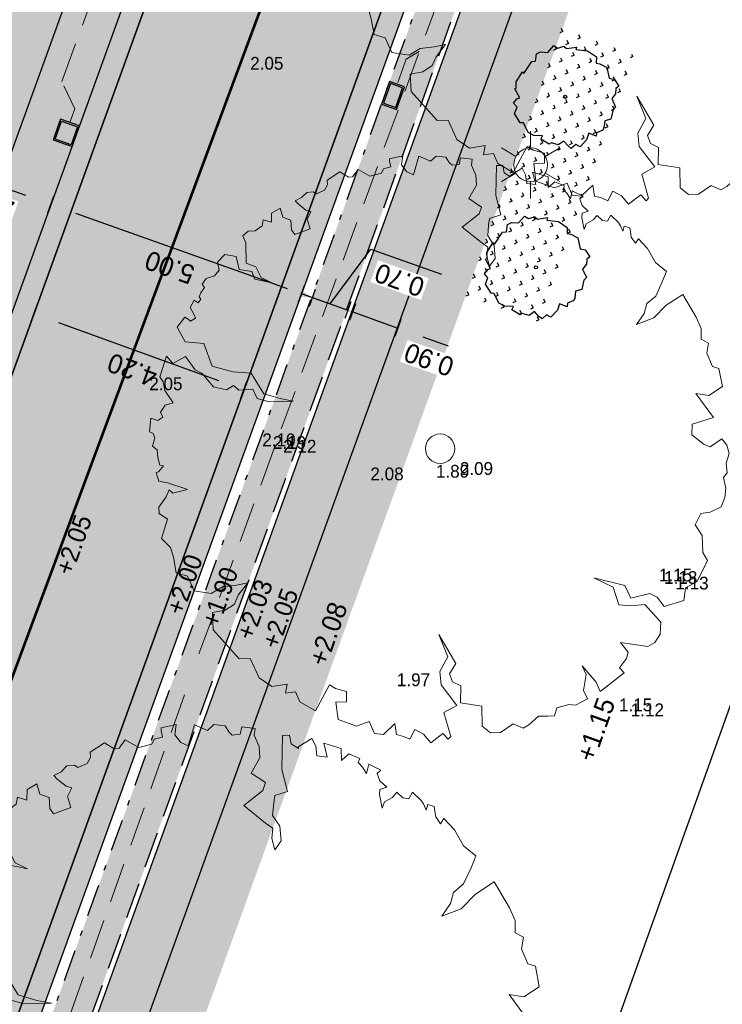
# Model space of a CAD drawing. Header units: metres. Extents: x 134157 to 138734, y 451157 to 455772.
# Tile 696 of 1056: x 136631 to 136644, y 453982 to 454001. Entities that reach past the tile are written whole.
import ezdxf

# ---------------------------------------------------------------- set-up
doc = ezdxf.new("R2010")
doc.units = ezdxf.units.M
doc.linetypes.add('DASHDOT__G2', pattern=[1.2, 0.6, -0.3, 0, -0.3])
doc.linetypes.add('HIDDEN__G5', pattern=[1.125, 0.75, -0.375])
doc.layers.add('-DR-alg-hulplijnen kantverharding asflast nieuwe fietsstraat', color=7, linetype='Continuous', true_color=0xff9429, plot=False)
for name, color, linetype in [('-DR-alg-projectgrens 1-200', 3, 'PROJECTGRENS_1-200'), ('-DR-bs-rio-DWA Jutfaseweg', 253, 'Continuous'), ('-DR-bs-txt-hoogtemaat', 253, 'Continuous'), ('-DR-nw-gr-solitaire heester', 96, 'Continuous'), ('-DR-nw-maatvoering', 3, 'Continuous'), ('-DR-nw-rio-straatkolk', 1, 'Continuous'), ('-DR-nw-rio-straatkolk parkeervak', 1, 'Continuous'), ('-DR-nw-txt-hoogtemaat', 2, 'Continuous'), ('-DR-nw-vh-band 10x20 ob', 2, 'HIDDEN__G5'), ('-DR-nw-vh-band 5-20x25', 2, 'DASHDOT__G2'), ('-DR-nw-vh-kantverharding', 3, 'Continuous')]:
    doc.layers.add(name, color=color, linetype=linetype)
for name, color, linetype, lineweight in [('-DR-bs-boom', 253, 'Continuous', 13), ('-DR-bs-inr-lichtmast', 253, 'Continuous', 13), ('-DR-nw-rio-HWA 125', 170, 'HIDDEN__G5', 13)]:
    doc.layers.add(name, color=color, linetype=linetype, lineweight=lineweight)
doc.layers.add('-DR-nw-gr-arc-gras', color=7, linetype='Continuous', true_color=0xb5d5a4)
for name, color, linetype, lineweight, true_color in [('-DR-nw-vh-arc-asfalt fietsstraat rood', 7, 'Continuous', 9, 0xdfbfc7), ('-DR-nw-vh-arc-sbs df Drainflow', 7, 'Continuous', 9, 0xb9747c), ('-DR-nw-vh-arc-sbs kf bruinrood rabat halfsteens', 7, 'Continuous', 9, 0xb88485)]:
    doc.layers.add(name, color=color, linetype=linetype, lineweight=lineweight, true_color=true_color)
doc.layers.add('-DR-nw-vh-arc-halfverharding stabilizer', color=7, linetype='Continuous', lineweight=9, true_color=0xe2e1c1, transparency=0.1)
doc.layers.add('-DR-nw-vh-kantverharding halfverharding stabilizer', color=7, linetype='Continuous', true_color=0xe2e1c1, transparency=0.1)
doc.styles.add('18_200', font='romans', dxfattribs={"width": 0.8, "height": 0.36})
doc.styles.add('Drong', font='txt', dxfattribs={"height": 1.8})
doc.linetypes.add('PROJECTGRENS_1-200', pattern='A,0.32,-0.13,[133,ltypeshp.shx,S=0.13,R=0,X=-0.13,Y=0],-0.13,1.27', length=1.85)
doc.dimstyles.new('Drong', dxfattribs={"dimtxt": 1.8, "dimasz": 2.5, "dimexe": 0, "dimexo": 0, "dimgap": 0.9, "dimtad": 1, "dimzin": 0, "dimdsep": 46, "dimtxsty": 'Drong', "dimblk": 'dimblk-wit', "dimcen": 0, "dimse1": 1, "dimse2": 1, "dimclrd": 256, "dimclre": 1, "dimclrt": 7, "dimadec": 0, "dimazin": 0, "dimtfac": 1, "dimtmove": 0, "dimatfit": 3, "dimfxl": 1, "dimtolj": 1, "dimtzin": 0, "dimarcsym": 0})
pattern_1 = [(115.335625, (136419.71802, 453326.2367), (-0.223681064, -0.105903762), [0.06, -0.187485]), (205.335625, (136419.71802, 453326.2367), (0.105903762, -0.223681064), [0.06, -0.187485])]

# ---------------------------------------------------------------- blocks, each defined once
blk = doc.blocks.new('Boom bestaand 1')
blk.add_lwpolyline([(-0.0612, 0.3923), (-0.0736, 0.4117), (-0.087, 0.4225), (-0.0926, 0.4415), (-0.1106, 0.4615), (-0.1242, 0.4751), (-0.1453, 0.464), (-0.1728, 0.4611), (-0.1945, 0.4533), (-0.1892, 0.4456), (-0.2017, 0.4432), (-0.2068, 0.4444), (-0.2172, 0.4471), (-0.2235, 0.4396), (-0.2169, 0.4339), (-0.2271, 0.4339), (-0.2331, 0.433), (-0.2499, 0.4257), (-0.2427, 0.4167), (-0.2476, 0.4092), (-0.2589, 0.4043), (-0.2544, 0.3953), (-0.2533, 0.3814), (-0.2458, 0.3746), (-0.266, 0.3788), (-0.2728, 0.3822), (-0.2717, 0.3934), (-0.2848, 0.3874), (-0.2965, 0.3882), (-0.2987, 0.3953), (-0.3145, 0.3822), (-0.3029, 0.3735), (-0.3141, 0.372), (-0.3232, 0.3686), (-0.3277, 0.3731), (-0.3404, 0.3607), (-0.3359, 0.3465), (-0.3526, 0.3537), (-0.3703, 0.3325), (-0.3491, 0.329), (-0.3569, 0.3156), (-0.371, 0.3198), (-0.3837, 0.3191), (-0.3802, 0.2951), (-0.3781, 0.2944), (-0.3887, 0.2873), (-0.4014, 0.2902), (-0.4056, 0.2803), (-0.3837, 0.2704), (-0.359, 0.2591), (-0.3251, 0.2535), (-0.3272, 0.2337), (-0.318, 0.228), (-0.3011, 0.2189), (-0.282, 0.2224), (-0.2608, 0.2153), (-0.2523, 0.2012), (-0.27, 0.204), (-0.2834, 0.2118), (-0.2947, 0.2047), (-0.3322, 0.185), (-0.3413, 0.2203), (-0.3505, 0.2287), (-0.3724, 0.2146), (-0.388, 0.2358), (-0.4042, 0.2415), (-0.4226, 0.2415), (-0.4315, 0.2467), (-0.4416, 0.2292), (-0.4325, 0.2224), (-0.436, 0.2111), (-0.4423, 0.2083), (-0.453, 0.2067), (-0.4613, 0.1921), (-0.4572, 0.18), (-0.4671, 0.1702), (-0.4727, 0.1652), (-0.4473, 0.144), (-0.4565, 0.1356), (-0.4706, 0.132), (-0.484, 0.1398), (-0.4883, 0.1172), (-0.4847, 0.1158), (-0.4748, 0.1137), (-0.477, 0.101), (-0.4713, 0.0946), (-0.4748, 0.0748), (-0.4932, 0.0607), (-0.4854, 0.0473), (-0.4875, 0.0402), (-0.5017, 0.0304), (-0.4974, 0.0049), (-0.4897, 0.0021), (-0.4832, -0.006), (-0.4832, -0.0211), (-0.4886, -0.0247), (-0.4921, -0.0353), (-0.4877, -0.0469), (-0.4868, -0.0593), (-0.4797, -0.0567), (-0.4646, -0.0487), (-0.4592, -0.0416), (-0.4495, -0.0531), (-0.4326, -0.0549), (-0.4342, -0.0824), (-0.4439, -0.0844), (-0.4591, -0.0789), (-0.4694, -0.0898), (-0.4853, -0.0874), (-0.4835, -0.1044), (-0.469, -0.1108), (-0.4787, -0.1222), (-0.4698, -0.128), (-0.4666, -0.142), (-0.4712, -0.1535), (-0.4673, -0.1649), (-0.4544, -0.1649), (-0.422, -0.1781), (-0.41, -0.1658), (-0.3893, -0.1644), (-0.3736, -0.1512), (-0.391, -0.1753), (-0.4052, -0.1753), (-0.417, -0.1934), (-0.4393, -0.1893), (-0.4502, -0.206), (-0.443, -0.2225), (-0.4293, -0.2254), (-0.424, -0.2366), (-0.4254, -0.251), (-0.4188, -0.2613), (-0.4123, -0.2603), (-0.4066, -0.2696), (-0.4013, -0.2747), (-0.3966, -0.2735), (-0.3925, -0.2806), (-0.3993, -0.2847), (-0.3905, -0.2962), (-0.3764, -0.2947), (-0.3703, -0.2952), (-0.369, -0.3047), (-0.3739, -0.3072), (-0.379, -0.3111), (-0.3686, -0.3301), (-0.3402, -0.3274), (-0.325, -0.2991), (-0.284, -0.3012), (-0.2611, -0.2728), (-0.2463, -0.245), (-0.2054, -0.239), (-0.1868, -0.2166), (-0.1743, -0.1981), (-0.1896, -0.2363), (-0.2027, -0.2526), (-0.2201, -0.2532), (-0.2283, -0.2756), (-0.2392, -0.281), (-0.237, -0.2947), (-0.2507, -0.3132), (-0.2791, -0.3219), (-0.2898, -0.3304), (-0.3173, -0.3368), (-0.3146, -0.3612), (-0.3304, -0.3661), (-0.3025, -0.3907), (-0.2927, -0.3885), (-0.278, -0.3918), (-0.2529, -0.3874), (-0.2548, -0.4016), (-0.2471, -0.4137), (-0.2373, -0.413), (-0.2359, -0.4235), (-0.244, -0.4329), (-0.2234, -0.4441), (-0.2184, -0.4397), (-0.2103, -0.44), (-0.1991, -0.4488), (-0.19, -0.4441), (-0.1778, -0.4485), (-0.164, -0.4505), (-0.1606, -0.4451), (-0.1549, -0.4573), (-0.1555, -0.4613), (-0.14, -0.4627), (-0.1312, -0.4505), (-0.1096, -0.4259), (-0.1073, -0.4238), (-0.1116, -0.4488), (-0.1194, -0.4525), (-0.1103, -0.462), (-0.0992, -0.4807), (-0.089, -0.4841), (-0.0747, -0.4752), (-0.0482, -0.4977), (-0.0278, -0.4895), (-0.0108, -0.4916), (0.0157, -0.4977), (0.0286, -0.4827), (0.0558, -0.482), (0.072, -0.457), (0.069, -0.4349), (0.0757, -0.4119), (0.0796, -0.3924), (0.0927, -0.4156), (0.1039, -0.4278), (0.1075, -0.4466), (0.1025, -0.468), (0.1299, -0.4785), (0.1933, -0.4575), (0.2001, -0.44), (0.2363, -0.4392), (0.2587, -0.4253), (0.2652, -0.3991), (0.2784, -0.4081), (0.2832, -0.3913), (0.3018, -0.3913), (0.3264, -0.3733), (0.2952, -0.3338), (0.3048, -0.3266), (0.3174, -0.3112), (0.333, -0.3182), (0.3264, -0.335), (0.3552, -0.3436), (0.3781, -0.3189), (0.3793, -0.296), (0.4017, -0.296), (0.4096, -0.2826), (0.4002, -0.2572), (0.4186, -0.2622), (0.4261, -0.2522), (0.4345, -0.2443), (0.4231, -0.2298), (0.4365, -0.2194), (0.4544, -0.2139), (0.448, -0.1886), (0.4609, -0.1841), (0.4584, -0.1786), (0.4161, -0.1731), (0.4136, -0.1478), (0.3708, -0.1582), (0.3489, -0.1512), (0.3315, -0.1289), (0.2902, -0.1279), (0.3474, -0.1209), (0.3593, -0.1378), (0.3737, -0.1384), (0.3856, -0.1284), (0.4119, -0.1403), (0.4319, -0.109), (0.4632, -0.1221), (0.4795, -0.1133), (0.4858, -0.0977), (0.4808, -0.0718), (0.4943, -0.0594), (0.4931, -0.0482), (0.4862, -0.0269), (0.4918, -0.0131), (0.4962, -0.0015), (0.4851, 0.0073), (0.4884, 0.0283), (0.494, 0.0383), (0.4918, 0.0615), (0.4763, 0.0609), (0.4531, 0.0758), (0.4365, 0.0758), (0.4719, 0.0863), (0.489, 0.0863), (0.4862, 0.0979), (0.4761, 0.1368), (0.4651, 0.1329), (0.455, 0.15), (0.4464, 0.1571), (0.4261, 0.1516), (0.4511, 0.1914), (0.4495, 0.2054), (0.4402, 0.2194), (0.4215, 0.2288), (0.3832, 0.2155), (0.3754, 0.1921), (0.3661, 0.1742), (0.3341, 0.1773), (0.3068, 0.1532), (0.3395, 0.1968), (0.3637, 0.1976), (0.3692, 0.2304), (0.3801, 0.2397), (0.3996, 0.2444), (0.4034, 0.279), (0.3842, 0.2903), (0.3824, 0.313), (0.3563, 0.3433), (0.3406, 0.3414), (0.3141, 0.3521), (0.2925, 0.3482), (0.2787, 0.3649), (0.2826, 0.3806), (0.2817, 0.4012), (0.2696, 0.4131), (0.256, 0.4212), (0.2376, 0.4248), (0.2327, 0.4339), (0.2168, 0.4384), (0.2036, 0.45), (0.1887, 0.4518), (0.1757, 0.4483), (0.1806, 0.4248), (0.1727, 0.4169), (0.1492, 0.4041), (0.1325, 0.412), (0.1367, 0.4496), (0.0873, 0.4385), (0.0991, 0.4571), (0.0942, 0.4846), (0.0638, 0.4915), (0.0559, 0.4826), (0.0314, 0.4826), (0.0166, 0.4925), (0.0058, 0.4836), (-0.0114, 0.491), (-0.0324, 0.4905), (-0.0772, 0.485), (-0.0717, 0.4517), (-0.0599, 0.4236), (-0.0612, 0.3923)])
blk.add_circle((0, 0), 0.0251)
blk = doc.blocks.new('dimblk-wit')
at = {"color": 7}
blk.add_line((0, -0.3333), (0, 0.3333), dxfattribs=at)
blk.add_solid([(0, 0), (-0.8, 0.2), (-0.8, -0.2)], dxfattribs=at)
blk = doc.blocks.new('*D256')
at = {"layer": '-DR-nw-maatvoering', "lineweight": -2, "transparency": 16777216}
blk.add_line((136635.742, 453995.912), (136631.973, 453997.252), dxfattribs=at)
at = {"layer": 'Defpoints', "color": 0, "transparency": 16777216}
for p in [(136631.502, 453997.419), (136631.502, 453997.419), (136636.213, 453995.744)]:
    blk.add_point(p, dxfattribs=at)
at = {"layer": '-DR-nw-maatvoering', "lineweight": -2, "transparency": 16777216, "xscale": 0.5, "yscale": 0.5, "zscale": 0.5}
for p, rotation in [((136631.502, 453997.419), 160.4268500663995), ((136636.213, 453995.744), 340.4268500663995)]:
    blk.add_blockref('dimblk-wit', p, dxfattribs=dict(at, rotation=rotation))
at = {"layer": '-DR-nw-maatvoering', "color": 7, "transparency": 16777216, "insert": (136633.736, 453996.239), "char_height": 0.36, "attachment_point": 5, "rotation": 160.4269, "style": 'Drong'}
blk.add_mtext('\\A1;5.00', dxfattribs=at)
blk = doc.blocks.new('*D258')
at = {"layer": '-DR-nw-maatvoering', "lineweight": -2, "transparency": 16777216}
for p, q in [((136636.75, 453995.553), (136637.511, 453996.581)), ((136637.511, 453996.581), (136638.84, 453996.109)), ((136635.949, 453995.838), (136635.478, 453996.006)), ((136636.42, 453995.671), (136637.08, 453995.436)), ((136636.42, 453995.671), (136637.08, 453995.436)), ((136637.552, 453995.268), (136638.023, 453995.101))]:
    blk.add_line(p, q, dxfattribs=at)
at = {"layer": 'Defpoints', "color": 0, "transparency": 16777216}
for p in [(136637.133, 453995.584), (136637.08, 453995.436), (136636.267, 453995.239)]:
    blk.add_point(p, dxfattribs=at)
at = {"layer": '-DR-nw-maatvoering', "lineweight": -2, "transparency": 16777216, "xscale": 0.5, "yscale": 0.5, "zscale": 0.5, "rotation": 340.4268500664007}
blk.add_blockref('dimblk-wit', (136636.42, 453995.671), dxfattribs=at)
at = {"layer": '-DR-nw-maatvoering', "color": 7, "transparency": 16777216, "insert": (136638.054, 453996.002), "char_height": 0.36, "attachment_point": 5, "rotation": 160.4269, "style": 'Drong', "bg_fill": 3, "box_fill_scale": 1.1, "bg_fill_color": 256, "bg_fill_true_color": 13158600, "bg_fill_transparency": 0}
blk.add_mtext('\\A1;0.70', dxfattribs=at)
at = {"layer": '-DR-nw-maatvoering', "lineweight": -2, "transparency": 16777216, "xscale": 0.5, "yscale": 0.5, "zscale": 0.5, "rotation": 160.4268500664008}
blk.add_blockref('dimblk-wit', (136637.08, 453995.436), dxfattribs=at)
blk = doc.blocks.new('*D259')
at = {"layer": '-DR-nw-maatvoering', "lineweight": -2, "transparency": 16777216}
for p, q in [((136636.703, 453995.57), (136636.232, 453995.738)), ((136637.174, 453995.403), (136638.022, 453995.101)), ((136638.493, 453994.934), (136638.964, 453994.766))]:
    blk.add_line(p, q, dxfattribs=at)
at = {"layer": 'Defpoints', "color": 0, "transparency": 16777216}
for p in [(136637.23, 453995.56), (136638.078, 453995.258), (136638.022, 453995.101)]:
    blk.add_point(p, dxfattribs=at)
at = {"layer": '-DR-nw-maatvoering', "lineweight": -2, "transparency": 16777216, "xscale": 0.5, "yscale": 0.5, "zscale": 0.5, "rotation": 340.4268500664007}
blk.add_blockref('dimblk-wit', (136637.174, 453995.403), dxfattribs=at)
at = {"layer": '-DR-nw-maatvoering', "color": 7, "transparency": 16777216, "insert": (136638.607, 453994.507), "char_height": 0.36, "attachment_point": 5, "rotation": 160.4269, "style": 'Drong', "bg_fill": 3, "box_fill_scale": 1.1, "bg_fill_color": 256, "bg_fill_true_color": 13158600, "bg_fill_transparency": 0}
blk.add_mtext('\\A1;0.90', dxfattribs=at)
at = {"layer": '-DR-nw-maatvoering', "lineweight": -2, "transparency": 16777216, "xscale": 0.5, "yscale": 0.5, "zscale": 0.5, "rotation": 160.4268500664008}
blk.add_blockref('dimblk-wit', (136638.022, 453995.101), dxfattribs=at)
blk = doc.blocks.new('*D260')
at = {"layer": '-DR-nw-maatvoering', "lineweight": -2, "transparency": 16777216}
blk.add_line((136634.66, 453994.109), (136631.651, 453995.201), dxfattribs=at)
at = {"layer": 'Defpoints', "color": 0, "transparency": 16777216}
for p in [(136631.181, 453995.372), (136631.181, 453995.372), (136635.13, 453993.939)]:
    blk.add_point(p, dxfattribs=at)
at = {"layer": '-DR-nw-maatvoering', "lineweight": -2, "transparency": 16777216, "xscale": 0.5, "yscale": 0.5, "zscale": 0.5}
for p, rotation in [((136631.181, 453995.372), 160.0567307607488), ((136635.13, 453993.939), 340.0567307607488)]:
    blk.add_blockref('dimblk-wit', p, dxfattribs=dict(at, rotation=rotation))
at = {"layer": '-DR-nw-maatvoering', "color": 7, "transparency": 16777216, "insert": (136633.031, 453994.313), "char_height": 0.36, "attachment_point": 5, "rotation": 160.0567, "style": 'Drong'}
blk.add_mtext('\\A1;4.20', dxfattribs=at)
blk = doc.blocks.new('*D261')
at = {"layer": '-DR-nw-maatvoering', "lineweight": -2, "transparency": 16777216}
blk.add_line((136631.031, 453997.587), (136629.903, 453997.988), dxfattribs=at)
at = {"layer": 'Defpoints', "color": 0, "transparency": 16777216}
for p in [(136629.562, 453998.522), (136629.431, 453998.156), (136631.502, 453997.419)]:
    blk.add_point(p, dxfattribs=at)
at = {"layer": '-DR-nw-maatvoering', "lineweight": -2, "transparency": 16777216, "xscale": 0.5, "yscale": 0.5, "zscale": 0.5}
for p, rotation in [((136629.431, 453998.156), 160.4268500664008), ((136631.502, 453997.419), 340.4268500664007)]:
    blk.add_blockref('dimblk-wit', p, dxfattribs=dict(at, rotation=rotation))
at = {"layer": '-DR-nw-maatvoering', "color": 7, "transparency": 16777216, "insert": (136630.345, 453997.445), "char_height": 0.36, "attachment_point": 5, "rotation": 160.4269, "style": 'Drong', "bg_fill": 3, "box_fill_scale": 1.1, "bg_fill_color": 256, "bg_fill_true_color": 13158600, "bg_fill_transparency": 0}
blk.add_mtext('\\A1;2.20', dxfattribs=at)
blk = doc.blocks.new('LICHTMAST')
at = {"ltscale": 0.1}
for p, q in [((0, 0.1266), (0, 0.2531)), ((-0.1096, 0.0633), (-0.2192, 0.1266)), ((0.1096, 0.0633), (0.2192, 0.1266)), ((-0.1096, -0.0633), (-0.2192, -0.1266)), ((0.1096, -0.0633), (0.2192, -0.1266)), ((0, -0.1266), (0, -0.2531))]:
    blk.add_line(p, q, dxfattribs=at)
blk.add_circle((0, 0), 0.1266, dxfattribs=at)
at = {"style": '18_200', "width": 0.8}
blk.add_attdef('HOOGTE', (0.2467, 0.2424), '', height=0.25, dxfattribs=at)
blk = doc.blocks.new('*U553')
h = blk.add_hatch(color=256)
h.dxf.hatch_style = 1
h.paths.add_polyline_path([(-0.153, 0.383), (-0.172, 0.331), (0.058, 0.25), (0.077, 0.302)])
h = blk.add_hatch(color=256)
h.dxf.hatch_style = 1
h.paths.add_polyline_path([(-0.116, 0.488), (-0.134, 0.436), (0.095, 0.355), (0.114, 0.407)])
h = blk.add_hatch(color=256)
h.dxf.hatch_style = 1
h.paths.add_polyline_path([(-0.19, 0.278), (-0.209, 0.226), (0.021, 0.145), (0.04, 0.197)])
h = blk.add_hatch(color=256)
h.dxf.hatch_style = 1
h.paths.add_polyline_path([(-0.228, 0.17), (-0.247, 0.117), (-0.017, 0.036), (0.001, 0.088)])
for points in [[(0, 0), (0.15, 0.424), (-0.133, 0.524), (-0.283, 0.1)], [(-0.017, 0.036), (0.114, 0.407), (-0.116, 0.488), (-0.247, 0.117)]]:
    blk.add_lwpolyline(points, close=True)
blk = doc.blocks.new('*U659')
h = blk.add_hatch(color=256)
h.dxf.hatch_style = 1
h.paths.add_polyline_path([(-0.158, 0.466), (-0.198, 0.48), (-0.318, 0.142), (-0.278, 0.128)])
h.paths.add_polyline_path([(-0.07, 0.435), (-0.114, 0.451), (-0.234, 0.112), (-0.19, 0.097)])
h.paths.add_polyline_path([(0.018, 0.404), (-0.026, 0.419), (-0.145, 0.081), (-0.101, 0.066)])
h.paths.add_polyline_path([(0.102, 0.374), (0.063, 0.388), (-0.057, 0.05), (-0.017, 0.036)])
for points in [[(0, 0), (0.138, 0.391), (-0.215, 0.516), (-0.354, 0.125)], [(-0.017, 0.036), (-0.318, 0.142), (-0.198, 0.48), (0.102, 0.374)]]:
    blk.add_lwpolyline(points, close=True)
blk = doc.blocks.new('*D697')
at = {"layer": '-DR-nw-maatvoering', "lineweight": -2, "transparency": 16777216}
blk.add_line((136627.708, 453989.976), (136637.071, 454015.833), dxfattribs=at)
at = {"layer": 'Defpoints', "color": 0, "transparency": 16777216}
for p in [(136637.241, 454016.303), (136637.241, 454016.303), (136627.538, 453989.506)]:
    blk.add_point(p, dxfattribs=at)
at = {"layer": '-DR-nw-maatvoering', "lineweight": -2, "transparency": 16777216, "xscale": 0.5, "yscale": 0.5, "zscale": 0.5}
for p, rotation in [((136637.241, 454016.303), 70.09465014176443), ((136627.538, 453989.506), 250.0946501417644)]:
    blk.add_blockref('dimblk-wit', p, dxfattribs=dict(at, rotation=rotation))
at = {"layer": '-DR-nw-maatvoering', "color": 7, "transparency": 16777216, "insert": (136632.047, 454003.028), "char_height": 0.36, "attachment_point": 5, "rotation": 70.0947, "style": 'Drong'}
blk.add_mtext('\\A1;28.50', dxfattribs=at)
blk = doc.blocks.new('Solitaire heester')
blk.add_lwpolyline([(-1.738, -4.391), (-2.166, -3.928), (-2.484, -4.007), (-2.465, -3.244), (-3.109, -3.265), (-3.941, -2.905), (-3.868, -2.452), (-4.36, -2.18), (-4.239, -1.823), (-3.951, -1.284), (-4.466, -0.924), (-4.503, -0.249), (-4.693, -0.105), (-4.523, 0.792), (-4.166, 0.751), (-4.409, 1.522), (-4.335, 2.134), (-3.641, 2.854), (-3.727, 3.148), (-3.089, 3.94), (-2.461, 3.914), (-2.205, 4.358), (-1.729, 4.197), (-1.539, 3.974), (-0.893, 4.711), (-0.766, 4.615), (-0.249, 4.811), (0.839, 4.577), (0.75, 4.394), (2.044, 4.064), (2.202, 3.745), (2.886, 3.886), (3.186, 3.598), (3.367, 2.954), (4.16, 2.633), (4.071, 2.213), (4.434, 1.719), (4.306, 1.417), (4.764, 0.573), (4.517, 0.55), (4.767, -0.515), (4.517, -1.491), (3.976, -1.68), (4.023, -2.014), (3.933, -2.752), (3.056, -3.305), (3.102, -3.798), (2.655, -4.416), (2.346, -4.232), (1.877, -4.365), (1.329, -4.18), (0.699, -4.79), (0.406, -4.637), (-0.508, -4.753), (-0.848, -4.267), (-1.476, -4.4), (-1.738, -4.391)])
blk.add_circle((0, 0), 0.15)

msp = doc.modelspace()

# ---------------------------------------------------------------- hatches: boundary and pattern name
at = {"layer": '-DR-nw-gr-arc-gras', "transparency": 33554687}
h = msp.add_hatch(dxfattribs=at)
h.set_pattern_fill('AGR-BOLLEN', color=256, scale=0.1, pattern_type=2)
h.set_pattern_definition(pattern_1)
edge = h.paths.add_edge_path()
edge.add_arc((-7000776.81, 3043164.568), 7592527.997, 340.0567505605, 340.0572256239)
edge.add_line((136455.782, 453494.254), (136455.124, 453494.493))
edge.add_arc((380495.222, 364992.548), 259592.304, 160.06665688, 160.08044536)
edge.add_line((136433.832, 453435.762), (136433.813, 453435.768))
edge.add_line((136433.813, 453435.768), (136432.179, 453431.255))
edge.add_line((136432.179, 453431.255), (136432.198, 453431.248))
edge.add_line((136432.198, 453431.248), (136431.678, 453429.87))
edge.add_line((136431.678, 453429.87), (136432.336, 453429.631))
edge.add_line((136432.336, 453429.631), (136434.309, 453435.077))
h = msp.add_hatch(dxfattribs=at)
h.set_pattern_fill('AGR-BOLLEN', color=256, scale=0.1, pattern_type=2)
h.set_pattern_definition(pattern_1)
edge = h.paths.add_edge_path()
edge.add_line((136644.275, 454017.422), (136643.935, 454016.481))
edge.add_line((136643.935, 454016.481), (136643.884, 454016.34))
edge.add_line((136643.884, 454016.34), (136644.542, 454016.102))
edge.add_arc((1711333.983, -116117.427), 1674723.582, 160.095672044, 160.096657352, ccw=False)
edge.add_line((136654.347, 454043.181), (136653.689, 454043.42))
edge.add_line((136653.689, 454043.42), (136653.638, 454043.279))
edge.add_line((136653.638, 454043.279), (136653.298, 454042.339))
edge.add_line((136653.298, 454042.339), (136644.275, 454017.422))
h = msp.add_hatch(dxfattribs=at)
h.set_pattern_fill('AGR-BOLLEN', color=256, scale=0.1, pattern_type=2)
h.set_pattern_definition(pattern_1)
h.paths.add_polyline_path([(136623.282, 453954.452, 0.016644), (136622.293, 453951.407), (136620.715, 453945.94, -0.016644), (136619.648, 453942.654), (136615.175, 453930.3), (136616.115, 453929.96), (136620.588, 453942.314, 0.016644), (136621.676, 453945.662), (136623.253, 453951.13, -0.016644), (136624.222, 453954.111), (136660.14, 454053.226), (136661.74, 454052.55), (136663.585, 454057.802), (136661.993, 454058.364), (136678.286, 454103.417), (136677.345, 454103.757)])
h = msp.add_hatch(dxfattribs=at)
h.set_pattern_fill('AGR-BOLLEN', color=256, scale=0.1, pattern_type=2)
h.set_pattern_definition(pattern_1)
h.paths.add_polyline_path([(136643.963, 454014.503), (136643.305, 454014.742), (136643.254, 454014.601), (136642.914, 454013.661), (136628.215, 453973.069), (136627.875, 453972.129), (136627.824, 453971.987), (136628.482, 453971.749)])
at = {"layer": '-DR-nw-vh-arc-asfalt fietsstraat rood', "transparency": 33554687}
h = msp.add_hatch(color=256, dxfattribs=at)
h.dxf.hatch_style = 1
edge = h.paths.add_edge_path()
edge.add_line((136621.119, 453955.235), (136699.22, 454170.922))
edge.add_arc((132463.741, 455704.591), 4504.6, 340.09465, 342.475503)
edge.add_line((136759.275, 454348.195), (136783.316, 454424.331))
edge.add_line((136783.316, 454424.331), (136779.311, 454425.596))
edge.add_line((136779.311, 454425.596), (136755.27, 454349.46))
edge.add_arc((132463.741, 455704.591), 4500.4, 340.09465, 342.475503, ccw=False)
edge.add_line((136695.271, 454172.352), (136617.17, 453956.665))
edge.add_line((136617.17, 453956.665), (136621.119, 453955.235))
at = {"layer": '-DR-nw-vh-arc-halfverharding stabilizer'}
h = msp.add_hatch(dxfattribs=at)
h.set_pattern_fill('GRAVEL', color=256, scale=0.03)
h.set_pattern_definition([(228.0127875, (0.54864, 0.762), (-6.096000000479, -6.8579999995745), [0.102516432, -10.1491450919]), (184.969741, (0.48006, 0.6858), (9.1439999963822, 0.7620000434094), [0.175921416, -17.416214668]), (132.5104471, (0.3048, 0.67056), (7.6200000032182, -8.381999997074), [0.124044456, -12.2804168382]), (267.273689, (0.00762, 0.48006), (0.762000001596, 15.23999999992), [0.160201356, -15.8599312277]), (292.83365418, (0, 0.32004), (-3.810000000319, 9.1439999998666), [0.15709011, -15.5519423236]), (357.273689, (0.06096, 0.17526), (-15.23999999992, 0.762000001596), [0.160201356, -15.8599312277]), (37.69424047, (0.22098, 0.16764), (-9.9059999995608, -7.6200000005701), [0.211858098, -20.9739345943]), (72.25532837, (0.38862, 0.29718), (5.3340000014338, 16.7639999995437), [0.200015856, -19.8015769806]), (121.42956562, (0.44958, 0.48768), (-6.096000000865, 9.9059999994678), [0.1607439, -15.9136637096]), (175.2363583, (0.36576, 0.62484), (8.38199999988, -0.762000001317), [0.183513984, -8.992181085]), (222.3974378, (0.18288, 0.64008), (-9.1439999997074, -8.3820000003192), [0.237323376, -23.4950317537]), (138.81407483, (0.762, 0.47244), (-5.33399999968, 4.572000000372), [0.081001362, -8.0191697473]), (171.4692344, (0.70104, 0.52578), (9.906000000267, -1.5239999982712), [0.154104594, -15.2563916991]), (225, (0.54864, 0.54864), (-1e-16, -0.762), [0.107762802, -0.9698679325]), (203.19859051, (0.4953, 0.64008), (3.810000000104, 1.523999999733), [0.058032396, -5.7451867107]), (291.80140949, (0.44196, 0.61722), (-0.76200000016, 2.285999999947), [0.082069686, -4.021425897]), (30.96375653, (0.47244, 0.54102), (2.286000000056, 1.523999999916), [0.133295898, -4.3098894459]), (161.56505118, (0.58674, 0.6096), (1.52400000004, -0.76199999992), [0.096386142, -2.313269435]), (16.389540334, (0, 0.61722), (7.62, 2.286), [0.1350264, -13.3676480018]), (70.34617594, (0.12954, 0.65532), (-3.048000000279, -8.381999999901), [0.113279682, -11.2146647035]), (293.19859051, (0.58674, 0.762), (-1.523999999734, 3.810000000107), [0.11606403, -5.6871550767]), (343.61045967, (0.63246, 0.65532), (-7.6200000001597, 2.285999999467), [0.1350264, -13.3676480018]), (339.44395478, (0, 0.14478), (-3.81, 1.524), [0.13021056, -6.3803202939]), (294.7751406, (0.12192, 0.09906), (-3.810000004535, 8.381999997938), [0.109101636, -10.8010780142]), (66.80140949, (0.59436, 0), (1.52399999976, 3.810000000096), [0.11606403, -5.6871550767]), (17.35402464, (0.64008, 0.10668), (-9.905999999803, -3.0480000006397), [0.127734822, -12.645712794]), (69.44395478, (0.22098, 0), (-1.524000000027, -3.80999999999), [0.06510528, -6.4454255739]), (101.309932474, (0.54864, 0), (-0.762, 3.048), [0.03885438, -3.8465984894]), (165.96375653, (0.54102, 0.0381), (2.286, -0.762), [0.15709011, -2.9847163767]), (186.00900596, (0.38862, 0.0762), (7.6199999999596, 0.7620000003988), [0.1455801, -14.412409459]), (303.69006753, (0.47244, 0.47244), (-0.76200000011, 1.52399999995), [0.109897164, -2.6375329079]), (353.15722659, (0.5334, 0.381), (12.9540000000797, -1.5239999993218), [0.191867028, -18.9948027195]), (60.9453959, (0.7239, 0.35814), (-3.048000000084, -5.333999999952), [0.078452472, -7.7668176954]), (90, (0.762, 0.4267), (-0.762, 0.762), [0.04572, -0.71628]), (120.25643716, (0.37338, 0.09906), (3.047999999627, -5.334000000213), [0.105860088, -10.480182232]), (48.0127875, (0.32004, 0.1905), (6.0960000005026, 6.857999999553), [0.205032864, -10.0466286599]), (0, (0.4572, 0.3429), (0.762, 0.762), [0.19812, -0.56388]), (325.3048465, (0.65532, 0.3429), (7.6200000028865, -5.3339999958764), [0.120482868, -11.9277950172]), (254.0546041, (0.75438, 0.27432), (-0.761999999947, -3.048000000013), [0.110948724, -5.4364950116]), (207.64597536, (0.7239, 0.16764), (-14.478000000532, -7.6199999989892), [0.18064353, -17.8837393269]), (175.42607874, (0.56388, 0.08382), (-9.9059999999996, 0.7619999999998), [0.191108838, -18.9197539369])])
h.paths.add_polyline_path([(136628.776, 453969.625), (136633.068, 453981.477), (136647.884, 454022.394), (136647.041, 454022.711), (136644.602, 454015.973), (136643.85, 454016.246), (136643.339, 454014.836), (136644.091, 454014.563), (136632.222, 453981.784), (136628.543, 453971.624), (136627.789, 453971.893), (136627.278, 453970.483), (136628.032, 453970.214), (136627.93, 453969.932)])
at = {"layer": '-DR-nw-vh-arc-sbs df Drainflow'}
h = msp.add_hatch(dxfattribs=at)
h.set_pattern_fill('AVH-SBS_KEIFORMAAT_ELLEBOOG_01', color=256, scale=3, angle=250, pattern_type=2)
h.set_pattern_definition([(250, (0, 0), (0.38451382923, 0.17930174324), [0.9, -0.3]), (340, (-0.2052, -0.56382), (0.38451382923, 0.17930174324), [0.9, -0.3]), (250, (0.03835, -0.3332), (0.38451382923, 0.17930174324), [0, -1.2]), (250, (0.0254, -0.80738), (0.38451382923, 0.17930174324), [0, -1.2])])
h.paths.add_polyline_path([(136636.042, 454016.418), (136626.543, 453990.185, 0.414214), (136626.723, 453989.801), (136628.039, 453989.324, -0.414214), (136628.339, 453988.684), (136638.383, 454016.422, -0.414214), (136637.742, 454016.122), (136636.426, 454016.598, 0.414214)])
at = {"layer": '-DR-nw-vh-arc-sbs kf bruinrood rabat halfsteens', "transparency": 33554687}
h = msp.add_hatch(color=256, dxfattribs=at)
h.dxf.hatch_style = 1
h.paths.add_polyline_path([(136646.103, 454023.056), (136621.495, 453955.098), (136621.119, 453955.235), (136645.726, 454023.191), (136655.475, 454050.115), (136655.852, 454049.979), (136654.115, 454045.184), (136653.468, 454043.397)])
h = msp.add_hatch(color=256, dxfattribs=at)
h.dxf.hatch_style = 1
h.paths.add_polyline_path([(136628.715, 453988.548), (136628.339, 453988.684), (136638.383, 454016.422), (136640.596, 454022.533), (136641.399, 454024.751), (136641.775, 454024.616)])

# ---------------------------------------------------------------- linework, layer by layer
at = {"layer": '-DR-alg-hulplijnen kantverharding asflast nieuwe fietsstraat'}
for points in [[(136782.187, 454454.718), (136782.781, 454444.488, -0.091214), (136782.11, 454439.102), (136779.372, 454430.431, 0.080612), (136779.141, 454428.846), (136779.165, 454427.314, -0.080612), (136778.934, 454425.729), (136779.311, 454425.596), (136755.27, 454349.46, -0.010389), (136695.271, 454172.352), (136617.17, 453956.665), (136616.794, 453956.801, -0.016644), (136615.557, 453953.711), (136612.599, 453946.977)], [(136795.319, 454446.893, -0.11334), (136791.441, 454440.346), (136791.377, 454440.278, 0.112567), (136788.005, 454434.524), (136786.047, 454428.323, -0.080612), (136785.326, 454426.893), (136784.418, 454425.641, 0.080611), (136783.698, 454424.211), (136783.316, 454424.331), (136759.275, 454348.195, -0.010389), (136699.22, 454170.922), (136621.119, 453955.235), (136621.495, 453955.098, 0.016644), (136620.467, 453951.934), (136618.89, 453946.466, -0.016644)]]:
    msp.add_lwpolyline(points, format="xyb", dxfattribs=at)
at = {"layer": '-DR-alg-projectgrens 1-200', "flags": 128}
msp.add_lwpolyline([(136721.461, 454206.136), (136727.498, 454223.752), (136730.581, 454232.718), (136734.46, 454243.959), (136738.033, 454254.306), (136742.183, 454266.266), (136750.568, 454290.842), (136760.393, 454319.456), (136770.666, 454349.328), (136772.713, 454355.238), (136774.612, 454360.473), (136776.998, 454367), (136784.306, 454387.208), (136790.339, 454404.083), (136797.311, 454423.36), (136807.058, 454450.093), (136800.646, 454453.198), (136770.129, 454470.839), (136763.463, 454464.393), (136767.222, 454456.488), (136768.447, 454452.902), (136769.612, 454448.539), (136767.19, 454443.604), (136763.98, 454431.785), (136763.498, 454430.807), (136764.785, 454430.222), (136759.65, 454419.865), (136760.207, 454419.614), (136758.305, 454415.755), (136757.433, 454413.928), (136755.514, 454410.037), (136754.993, 454410.292), (136749.872, 454399.962), (136748.616, 454400.585), (136748.548, 454400.448), (136744.287, 454402.547), (136738.76, 454389.718), (136744.829, 454387.062), (136753.517, 454383.259), (136750.445, 454376.232), (136747.3, 454368.999), (136747.702, 454368.821), (136745.421, 454363.658), (136743.771, 454359.882), (136741.474, 454354.715), (136741.107, 454354.878), (136737.945, 454347.853), (136734.86, 454340.776), (136727.193, 454344.181), (136720.397, 454330.285), (136716.705, 454321.73), (136725.346, 454317.886), (136722.199, 454310.807), (136718.145, 454301.488), (136714.131, 454292.713), (136709.748, 454294.641), (136707.09, 454288.607), (136709.573, 454287.506), (136709.53, 454287.41), (136709.617, 454287.371), (136709.424, 454286.945), (136712.118, 454285.768), (136724.405, 454280.406), (136724.395, 454280.372), (136724.56, 454280.301), (136719.327, 454264.621), (136718.554, 454264.279), (136712.149, 454267.043), (136705.337, 454251.495), (136713.155, 454248.122), (136713.63, 454247.107), (136703.363, 454216.017), (136702.53, 454215.665), (136697.3, 454218.013), (136691.656, 454205.193), (136698.169, 454202.287), (136696.085, 454197.547), (136697.116, 454197.066), (136693.34, 454185.771), (136691.21, 454179.799), (136691.154, 454179.818), (136689.257, 454174.47), (136688.677, 454172.922), (136686.645, 454167.859), (136686.793, 454167.806), (136683.499, 454158.729), (136679.62, 454148.161), (136677.544, 454142.392), (136675.601, 454137.021), (136671.76, 454126.401), (136667.085, 454113.483), (136666.31, 454113.053), (136658.521, 454114.651), (136655.4, 454098.982), (136661.092, 454097.825), (136661.269, 454097.519), (136621.35, 453987.863), (136614.377, 453990.963), (136611.935, 453985.53), (136608.375, 453987.12), (136605.014, 453979.773), (136610.368, 453977.386), (136616.099, 453974.911), (136616.418, 453974.217), (136608.394, 453952.136), (136599.91, 453929.479), (136596.333, 453930.847), (136596.703, 453931.801), (136592.691, 453933.357), (136592.582, 453933.111), (136587.167, 453935.208), (136587.113, 453935.101), (136586.908, 453935.2), (136584.73, 453936.252), (136573.42, 453911.897), (136576.906, 453910.227), (136577.755, 453910.817), (136581.71, 453908.923), (136581.78, 453907.891), (136588.355, 453904.743), (136581.357, 453890.288), (136584.408, 453889.218), (136581.92, 453882.301), (136582.601, 453881.581), (136581.142, 453877.478), (136580.13, 453877.281), (136578.301, 453872.104), (136578.986, 453871.382), (136577.526, 453867.309), (136576.539, 453867.19), (136574.654, 453861.99), (136575.357, 453861.219), (136573.859, 453857.098), (136572.823, 453856.858), (136568.249, 453844.056), (136569.051, 453843.723), (136568.246, 453841.986), (136569.916, 453841.29), (136566.692, 453833.862), (136560.757, 453836.486), (136555.193, 453823.556), (136563.207, 453820.33), (136562.244, 453817.938), (136562.059, 453818.012), (136558.019, 453808.014), (136558.218, 453807.935), (136557.146, 453805.252), (136555.477, 453804.556), (136553.671, 453802.5), (136552.612, 453799.698), (136545.82, 453781.422), (136541.647, 453783.356), (136534.75, 453768.68), (136539.525, 453766.451), (136534.814, 453753.868), (136534.789, 453753.879), (136534.379, 453752.873), (136534.182, 453752.96), (136532.926, 453749.667), (136533.099, 453749.603), (136532.772, 453748.705), (136532.584, 453748.792), (136530.457, 453743.085), (136530.627, 453743.022), (136516.493, 453704.592), (136514.575, 453699.22), (136492.181, 453636.401), (136492.736, 453636.204), (136489.157, 453626.341), (136485.079, 453628.249), (136478.16, 453613.788), (136483.141, 453611.479), (136461.867, 453552.94), (136457.354, 453554.582), (136454.06, 453545.417), (136458.648, 453543.776), (136443.598, 453501.593), (136436.391, 453504.175), (136430.824, 453488.627), (136437.02, 453486.393), (136418.282, 453434.811), (136413.227, 453420.085), (136407.364, 453401.466), (136407.056, 453400.056), (136406.467, 453398.451), (136401.897, 453385.592), (136395.332, 453388.701), (136389.231, 453376.079), (136397.157, 453372.353), (136391.911, 453357.791), (136390.965, 453355.464), (136388.624, 453350.371), (136384.302, 453352.274), (136382.126, 453347.544), (136391.358, 453344.243), (136383.168, 453321.66), (136378.588, 453323.362), (136367.282, 453291.791), (136367.871, 453291.227), (136363.518, 453279.255), (136362.091, 453275.277), (136356.432, 453259.57), (136355.262, 453256.31), (136348.573, 453237.876), (136370.776, 453230.272), (136374.328, 453240.694), (136372.767, 453241.803), (136382.163, 453267.942), (136384.551, 453274.649), (136388.98, 453286.656), (136393.345, 453297.287), (136406.664, 453334.269), (136411.924, 453350.355), (136416.754, 453363.949), (136418.454, 453363.341), (136423.3, 453376.902), (136421.649, 453377.491), (136422.516, 453379.917), (136425.014, 453387.05), (136430.128, 453401.329), (136433.008, 453409.364), (136437.5, 453421.973), (136444.424, 453441.303), (136447.898, 453451.043), (136454.668, 453469.854), (136458.254, 453479.666), (136467.647, 453501.921), (136478.422, 453531.465), (136485.603, 453551.259), (136497.269, 453583.741), (136504.056, 453602.586), (136505.832, 453601.952), (136510.678, 453615.512), (136508.932, 453616.136), (136511.581, 453623.496), (136513.58, 453629.053), (136518.673, 453642.888), (136519.015, 453643.404), (136522.68, 453653.62), (136522.664, 453653.957), (136523.62, 453656.594), (136528.73, 453670.926), (136534.757, 453688.003), (136543.62, 453712.768), (136551.352, 453734.38), (136563.425, 453767.68), (136566.609, 453776.654), (136569.182, 453777.966), (136577.487, 453774.867), (136583.873, 453792.703), (136575.924, 453795.622), (136575.205, 453797.155), (136576.997, 453801.811), (136581.956, 453815.424), (136586.269, 453827.274), (136591.505, 453840.84), (136603.758, 453874.947), (136606.204, 453881.939), (136608.18, 453887.612), (136608.471, 453887.616), (136610.071, 453888.673), (136612.877, 453896.334), (136616.917, 453896.194), (136618.846, 453897.187), (136619.38, 453898.504), (136644.157, 453889.689), (136649.259, 453888.431), (136662.916, 453886.017), (136671.374, 453885.367), (136676.87, 453884.95), (136677.795, 453897.157), (136672.556, 453897.554), (136667.447, 453898.46), (136645.41, 453906.114), (136624.779, 453913.547), (136625.184, 453914.831), (136624.39, 453916.757), (136621.376, 453919.233), (136624.284, 453927.322), (136623.281, 453929.136), (136623.21, 453929.192), (136624.085, 453931.643), (136629.304, 453946.51), (136630.541, 453950.147), (136636.243, 453965.665), (136638.191, 453964.969), (136643.718, 453980.515), (136641.829, 453981.19), (136651.204, 454007.423), (136658.506, 454027.642), (136665.47, 454047.006), (136669.496, 454058.357), (136675.354, 454074.419), (136676.258, 454077.094), (136678.747, 454083.756), (136682.526, 454094.171), (136686.101, 454103.639), (136687.039, 454106.475), (136697.795, 454137.242), (136697.717, 454137.253), (136705.555, 454159.78), (136713.078, 454181.729), (136716.785, 454192.515), (136718.108, 454192.042), (136722.954, 454205.602)], close=True, dxfattribs=at)
at = {"layer": '-DR-bs-rio-DWA Jutfaseweg', "const_width": 0.05, "flags": 128}
msp.add_lwpolyline([(136626.424, 453976.834), (136649.753, 454039.577)], dxfattribs=at)
at = {"layer": '-DR-nw-rio-HWA 125', "flags": 128}
for points in [[(136631.709, 453999.731), (136651.505, 454054.16)], [(136634.285, 453988.981), (136645.684, 454020.108)], [(136638.423, 454000.297), (136638.179, 454000.15), (136638.007, 453999.68)], [(136631.861, 453998.961), (136631.953, 453999.217), (136631.709, 453999.731)], [(136624.664, 453962.082), (136633.936, 453987.996), (136634.082, 453988.406)]]:
    msp.add_lwpolyline(points, dxfattribs=at)
at = {"layer": '-DR-nw-vh-band 10x20 ob', "ltscale": 0.9}
msp.add_lwpolyline([(136628.448, 453971.655), (136643.997, 454014.597)], dxfattribs=at)
at = {"layer": '-DR-nw-vh-band 5-20x25'}
msp.add_lwpolyline([(136628.215, 453973.069), (136642.913, 454013.661)], dxfattribs=at)
at = {"layer": '-DR-nw-vh-kantverharding'}
for points in [[(136616.794, 453956.801), (136617.17, 453956.665), (136695.271, 454172.352, 0.010389), (136755.27, 454349.46), (136779.311, 454425.596)], [(136783.894, 454424.731, 0.447201), (136784.201, 454424.052), (136785.509, 454423.638, -0.414203), (136785.705, 454423.262), (136774.127, 454386.597, -0.414214), (136773.751, 454386.401), (136772.416, 454386.822, 0.414214), (136771.789, 454386.496), (136771.216, 454384.684, 0.414214), (136771.543, 454384.057), (136772.878, 454383.635, -0.414214), (136773.073, 454383.259), (136764.808, 454357.083, -0.414214), (136764.431, 454356.887), (136763.096, 454357.309, 0.414214), (136762.469, 454356.983), (136759.656, 454348.075, -0.010389), (136699.596, 454170.786), (136621.495, 453955.098, 0.016644), (136620.467, 453951.934), (136618.89, 453946.466, -0.016644)], [(136621.495, 453955.098), (136621.119, 453955.235), (136699.22, 454170.922, 0.010389), (136759.275, 454348.195), (136783.316, 454424.331)]]:
    msp.add_lwpolyline(points, format="xyb", dxfattribs=at)
for points in [[(136628.339, 453988.684), (136638.383, 454016.422)], [(136628.542, 453971.621), (136644.091, 454014.563)]]:
    msp.add_lwpolyline(points, dxfattribs=at)
at = {"layer": '-DR-nw-vh-kantverharding halfverharding stabilizer'}
msp.add_lwpolyline([(136677.345, 454103.757), (136623.282, 453954.452, 0.016644), (136622.293, 453951.407), (136620.715, 453945.94, -0.016644), (136619.648, 453942.654), (136615.175, 453930.3)], format="xyb", dxfattribs=at)

# ---------------------------------------------------------------- block references
at = {"layer": '-DR-bs-boom', "rotation": 293.3958673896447}
for p, xscale, yscale in [((136642.533, 454002.946), 11, 11), ((136638.815, 453992.835), 11, 11), ((136634.652, 453981.406), 12.5, 12.5)]:
    msp.add_blockref('Boom bestaand 1', p, dxfattribs=dict(at, xscale=xscale, yscale=yscale))
at = {"layer": '-DR-bs-inr-lichtmast', "xscale": 2.5, "yscale": 2.5}
msp.add_blockref('LICHTMAST', (136640.515, 453998.166), dxfattribs=at)
at = {"layer": '-DR-nw-gr-solitaire heester', "xscale": 0.2, "yscale": 0.2, "zscale": 0.2, "rotation": 70.17551579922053}
for p in [(136641.165, 453999.443), (136640.617, 453996.24)]:
    msp.add_blockref('Solitaire heester', p, dxfattribs=at)
at = {"layer": '-DR-nw-rio-straatkolk'}
msp.add_blockref('*U553', (136637.998, 453999.204), dxfattribs=at)
at = {"layer": '-DR-nw-rio-straatkolk parkeervak'}
msp.add_blockref('*U659', (136631.9, 453998.507), dxfattribs=at)

# ---------------------------------------------------------------- texts
at = {"layer": '-DR-bs-txt-hoogtemaat', "style": 'Drong'}
for s, p in [('+2.08', (136636.673, 453988.723)), ('+1.15', (136641.704, 453986.925))]:
    msp.add_text(s, height=0.36, rotation=70.3356, dxfattribs=at).set_placement(p)
at = {"layer": '-DR-bs-txt-hoogtemaat', "color": 253, "char_height": 0.24, "attachment_point": 7, "style": 'Drong'}
for s, insert in [('2.05', (136635.247, 453999.949, 2.048)), ('2.05', (136633.351, 453993.93, 2.053)), ('2.10', (136635.475, 453992.877, 2.097)), ('2.19', (136635.674, 453992.828, 2.187)), ('2.12', (136635.866, 453992.76, 2.123)), ('2.08', (136637.506, 453992.237, 2.08)), ('1.89', (136638.737, 453992.287, 1.885)), ('2.09', (136639.186, 453992.339, 2.092)), ('1.15', (136642.926, 453990.338, 1.146)), ('1.13', (136643.025, 453990.292, 1.129)), ('1.13', (136643.237, 453990.187, 1.128)), ('1.97', (136638.003, 453988.371, 1.973)), ('1.15', (136642.176, 453987.9, 1.146)), ('1.12', (136642.398, 453987.81, 1.124))]:
    msp.add_mtext(s, dxfattribs=dict(at, insert=insert))
at = {"layer": '-DR-nw-txt-hoogtemaat', "style": 'Drong'}
for s, p in [('+2.05', (136631.893, 453990.431)), ('+2.00', (136633.976, 453989.686)), ('+1.90', (136634.644, 453989.448)), ('+2.03', (136635.294, 453989.216)), ('+2.05', (136635.773, 453989.048))]:
    msp.add_text(s, height=0.34, rotation=70.3356, dxfattribs=at).set_placement(p)

# ---------------------------------------------------------------- dimensions: what is measured, and where the dimension line sits
at = {"layer": '-DR-nw-maatvoering'}
for p1, p2, picture, middle in [((136627.538, 453989.506), (136637.241, 454016.303), '*D697', (136632.047, 454003.028)), ((136636.213, 453995.744), (136631.502, 453997.419), '*D256', (136633.736, 453996.239)), ((136635.13, 453993.939), (136631.181, 453995.372), '*D260', (136633.031, 453994.313))]:
    dim = msp.add_aligned_dim(p1=p1, p2=p2, distance=0, dimstyle='Drong', override={"dimtfill": 0}, dxfattribs=at)
    dim.commit()
    dim.dimension.update_dxf_attribs({"geometry": picture, "text_midpoint": middle})

# ---------------------------------------------------------------- next in the draw order: dimensions: what is measured, and where the dimension line sits
dim = msp.add_linear_dim(base=(136629.431, 453998.156), p1=(136631.502, 453997.419), p2=(136629.562, 453998.522), angle=340.4269, dimstyle='Drong', override={"dimtfill": 1}, dxfattribs=at)
dim.commit()
dim.dimension.update_dxf_attribs({"geometry": '*D261', "text_midpoint": (136630.345, 453997.445)})
dim = msp.add_linear_dim(base=(136637.08, 453995.436), p1=(136636.267, 453995.239), p2=(136637.133, 453995.584), angle=340.4269, dimstyle='Drong', override={"dimtfill": 1}, dxfattribs=at)
dim.commit()
dim.dimension.update_dxf_attribs({"geometry": '*D258', "text_midpoint": (136637.681, 453996.521), "dimtype": 160})

# ---------------------------------------------------------------- next in the draw order: dimensions: what is measured, and where the dimension line sits
dim = msp.add_linear_dim(base=(136638.022, 453995.101), p1=(136637.23, 453995.56), p2=(136638.078, 453995.258), angle=340.4269, dimstyle='Drong', override={"dimtfill": 1}, dxfattribs=at)
dim.commit()
dim.dimension.update_dxf_attribs({"geometry": '*D259', "text_midpoint": (136638.729, 453994.85), "dimtype": 160})

# ---------------------------------------------------------------- next in the draw order: hatches: boundary and pattern name
at = {"layer": '-DR-nw-gr-arc-gras', "transparency": 33554687}
h = msp.add_hatch(dxfattribs=at)
h.set_pattern_fill('AGR-BOLLEN', color=256, scale=0.1, pattern_type=2)
h.set_pattern_definition([(115.335625, (136954.75654, 453062.36443), (-0.223681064, -0.10590376), [0.06, -0.187485]), (205.335625, (136954.75654, 453062.36443), (0.10590376, -0.223681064), [0.06, -0.187485])])
h.paths.add_polyline_path([(136642.536, 454000.196), (136641.873, 453998.341), (136640.704, 453995.114), (136639.252, 453995.655), (136641.098, 454000.732)])

# ---------------------------------------------------------------- next in the draw order: linework, layer by layer
at = {"layer": '-DR-alg-hulplijnen kantverharding asflast nieuwe fietsstraat'}
for points in [[(136782.187, 454454.718), (136782.781, 454444.488, -0.091214), (136782.11, 454439.102), (136779.372, 454430.431, 0.080612), (136779.141, 454428.846), (136779.165, 454427.314, -0.080612), (136778.934, 454425.729), (136779.311, 454425.596), (136755.27, 454349.46, -0.010389), (136695.271, 454172.352), (136617.17, 453956.665), (136616.794, 453956.801, -0.016644), (136615.557, 453953.711), (136612.599, 453946.977)], [(136795.319, 454446.893, -0.11334), (136791.441, 454440.346), (136791.377, 454440.278, 0.112567), (136788.005, 454434.524), (136786.047, 454428.323, -0.080612), (136785.326, 454426.893), (136784.418, 454425.641, 0.080611), (136783.698, 454424.211), (136783.316, 454424.331), (136759.275, 454348.195, -0.010389), (136699.22, 454170.922), (136621.119, 453955.235), (136621.495, 453955.098, 0.016644), (136620.467, 453951.934), (136618.89, 453946.466, -0.016644)]]:
    msp.add_lwpolyline(points, format="xyb", dxfattribs=at)

doc.saveas('drawing.dxf')
